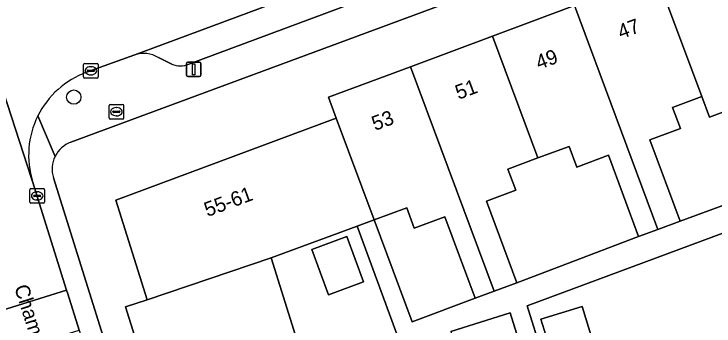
# Model space of a CAD drawing. Extents: x 158472 to 159562, y 388525 to 389606.
# Drawn here: x 159091.78 to 159139.83, y 388673.71 to 388695.1 of the extents above; entities that cross this region are included whole.
import ezdxf

# ---------------------------------------------------------------- set-up
doc = ezdxf.new("R2010")
doc.units = 0
for name, color, linetype in [('IMGEO_Boom', 7, 'Continuous'), ('IMGEO_Brandkraan', 7, 'Continuous'), ('IMGEO_Erf', 7, 'Continuous'), ('IMGEO_Kolk', 7, 'Continuous'), ('IMGEO_Lichtmast', 7, 'Continuous'), ('IMGEO_Openbare_ruimte_label', 7, 'Continuous'), ('IMGEO_Pand', 7, 'Continuous'), ('IMGEO_Pand_nummerreeks', 7, 'Continuous'), ('IMGEO_Parkeervlak_open', 7, 'Continuous'), ('IMGEO_Rijbaan_lokaal_open', 7, 'Continuous'), ('IMGEO_Voetpad_open', 7, 'Continuous')]:
    doc.layers.add(name, color=color, linetype=linetype)

msp = doc.modelspace()

# ---------------------------------------------------------------- linework, layer by layer
at = {"layer": 'IMGEO_Boom'}
msp.add_circle((159095.88, 388689.4), 0.489, dxfattribs=at)
at = {"layer": 'IMGEO_Brandkraan'}
for p, q in [((159098.379, 388688.898), (159099.231, 388688.898)), ((159098.304, 388687.972), (159098.304, 388688.824)), ((159098.563, 388688.392), (159098.563, 388688.404)), ((159098.606, 388688.441), (159099.004, 388688.441)), ((159098.792, 388688.678), (159098.817, 388688.678)), ((159099.047, 388688.404), (159099.047, 388688.392)), ((159099.305, 388688.824), (159099.305, 388687.972)), ((159099.001, 388688.355), (159098.603, 388688.355)), ((159098.815, 388688.118), (159098.79, 388688.118)), ((159099.231, 388687.898), (159098.379, 388687.898))]:
    msp.add_line(p, q, dxfattribs=at)
for points in [[(159098.379, 388688.898), (159099.231, 388688.898)], [(159098.304, 388687.972), (159098.304, 388688.824)], [(159099.305, 388688.824), (159099.305, 388687.972)], [(159099.231, 388687.898), (159098.379, 388687.898)]]:
    msp.add_lwpolyline(points, dxfattribs=at)
for centre, radius, start, end in [((159098.381, 388688.822), 0.0765, 91.552, 178.448), ((159098.381, 388688.822), 0.0765, 91.552, 178.448), ((159099.229, 388688.822), 0.0765, 1.552, 88.448), ((159099.229, 388688.822), 0.0765, 1.552, 88.448), ((159098.603, 388688.401), 0.0403, 85.8775, 175.7526), ((159099.008, 388688.403), 0.0386, 1.7309, 96.639), ((159098.381, 388687.974), 0.0765, 181.552, 268.448), ((159098.381, 388687.974), 0.0765, 181.552, 268.448), ((159098.6, 388688.391), 0.0366, 178.938, 274.7102), ((159099.004, 388688.398), 0.043, 264.8664, 352.4533), ((159099.229, 388687.974), 0.0765, 271.552, 358.448), ((159099.229, 388687.974), 0.0765, 271.552, 358.448)]:
    msp.add_arc(centre, radius, start, end, dxfattribs=at)
for centre, major_axis, ratio, start_param, end_param in [((159098.791, 388688.398), (-0.387, 0.002), 0.722429, 4.712389, 7.853982), ((159098.816, 388688.398), (-0.39, 0.002), 0.717154, 1.570796, 4.712389)]:
    msp.add_ellipse(centre, major_axis=major_axis, ratio=ratio, start_param=start_param, end_param=end_param, dxfattribs=at)
at = {"layer": 'IMGEO_Erf'}
for points in [[(159151.842, 388698.941), (159156.024, 388687.706), (159156.659, 388687.942), (159149.911, 388706.384), (159095.68, 388686.316)], [(159101.011, 388670.003), (159099.434, 388675.03), (159100.912, 388675.494), (159098.765, 388682.333), (159113.902, 388687.967), (159113.372, 388689.393), (159119.001, 388691.488), (159124.631, 388693.583), (159130.261, 388695.678)], [(159094.487, 388683.875), (159108.722, 388638.457)], [(159118.385, 388672.273), (159115.34, 388680.55), (159109.442, 388678.38), (159113.123, 388666.638)]]:
    msp.add_lwpolyline(points, dxfattribs=at)
for points in [[(159153.128, 388686.628), (159151.013, 388692.312), (159139.516, 388688.034), (159138.996, 388689.432), (159136.984, 388688.684), (159137.521, 388687.239), (159135.429, 388686.46), (159137.502, 388680.892)], [(159158.669, 388686.842), (159157.256, 388686.318), (159127.015, 388675.098), (159135.832, 388646.84), (159136.476, 388647.027), (159134.649, 388653.326), (159133.507, 388657.266), (159136.398, 388658.104), (159137.479, 388654.38), (159139.306, 388648.077), (159168.969, 388659.082)], [(159132.584, 388685.409), (159130.414, 388684.601), (159129.884, 388686.024), (159127.741, 388685.227), (159125.686, 388684.462), (159126.22, 388683.026), (159124.202, 388682.275), (159126.29, 388676.667), (159134.658, 388679.834)], [(159121.36, 388681.192), (159119.25, 388680.407), (159118.733, 388681.798), (159116.505, 388680.978), (159119.106, 388673.993), (159123.439, 388675.606)], [(159112.228, 388678.951), (159114.622, 388679.832), (159115.762, 388676.733), (159113.368, 388675.853)], [(159131.902, 388671.381), (159129.077, 388670.511), (159127.951, 388674.168), (159130.775, 388675.038)]]:
    msp.add_lwpolyline(points, close=True, dxfattribs=at)
for centre, radius, start, end in [((159096.372, 388684.463), 1.978, 110.4713, 153.8758), ((159096.365, 388684.468), 1.97, 153.9243, 197.5306)]:
    msp.add_arc(centre, radius, start, end, dxfattribs=at)
at = {"layer": 'IMGEO_Kolk'}
for p, q in [((159096.554, 388690.782), (159096.554, 388691.634)), ((159096.629, 388691.708), (159097.481, 388691.708)), ((159097.042, 388691.488), (159097.067, 388691.488)), ((159097.555, 388691.634), (159097.555, 388690.782)), ((159096.813, 388691.202), (159096.813, 388691.214)), ((159097.251, 388691.165), (159096.853, 388691.165)), ((159096.856, 388691.251), (159097.254, 388691.251)), ((159097.065, 388690.928), (159097.04, 388690.928)), ((159097.297, 388691.214), (159097.297, 388691.202)), ((159097.481, 388690.708), (159096.629, 388690.708)), ((159092.942, 388683.127), (159093.794, 388683.127)), ((159092.867, 388682.201), (159092.867, 388683.053)), ((159093.169, 388682.67), (159093.567, 388682.67)), ((159093.355, 388682.907), (159093.38, 388682.907)), ((159093.868, 388683.053), (159093.868, 388682.201)), ((159093.126, 388682.621), (159093.126, 388682.633)), ((159093.564, 388682.584), (159093.166, 388682.584)), ((159093.378, 388682.347), (159093.353, 388682.347)), ((159093.61, 388682.633), (159093.61, 388682.621)), ((159093.794, 388682.127), (159092.942, 388682.127))]:
    msp.add_line(p, q, dxfattribs=at)
for points in [[(159096.554, 388690.782), (159096.554, 388691.634)], [(159096.629, 388691.708), (159097.481, 388691.708)], [(159097.555, 388691.634), (159097.555, 388690.782)], [(159097.481, 388690.708), (159096.629, 388690.708)], [(159092.942, 388683.127), (159093.794, 388683.127)], [(159092.867, 388682.201), (159092.867, 388683.053)], [(159093.868, 388683.053), (159093.868, 388682.201)], [(159093.794, 388682.127), (159092.942, 388682.127)]]:
    msp.add_lwpolyline(points, dxfattribs=at)
for centre, radius, start, end in [((159096.631, 388691.632), 0.0765, 91.552, 178.448), ((159096.631, 388691.632), 0.0765, 91.552, 178.448), ((159097.479, 388691.632), 0.0765, 1.552, 88.448), ((159097.479, 388691.632), 0.0765, 1.552, 88.448), ((159096.853, 388691.211), 0.0403, 85.8775, 175.7526), ((159096.85, 388691.201), 0.0366, 178.938, 274.7102), ((159097.254, 388691.208), 0.043, 264.8664, 352.4533), ((159097.258, 388691.213), 0.0386, 1.7309, 96.639), ((159096.631, 388690.784), 0.0765, 181.552, 268.448), ((159096.631, 388690.784), 0.0765, 181.552, 268.448), ((159097.479, 388690.784), 0.0765, 271.552, 358.448), ((159097.479, 388690.784), 0.0765, 271.552, 358.448), ((159092.944, 388683.051), 0.0765, 91.552, 178.448), ((159092.944, 388683.051), 0.0765, 91.552, 178.448), ((159093.792, 388683.051), 0.0765, 1.552, 88.448), ((159093.792, 388683.051), 0.0765, 1.552, 88.448), ((159093.166, 388682.63), 0.0403, 85.8775, 175.7526), ((159093.571, 388682.632), 0.0386, 1.7309, 96.639), ((159092.944, 388682.203), 0.0765, 181.552, 268.448), ((159092.944, 388682.203), 0.0765, 181.552, 268.448), ((159093.163, 388682.62), 0.0366, 178.938, 274.7102), ((159093.567, 388682.627), 0.043, 264.8664, 352.4533), ((159093.792, 388682.203), 0.0765, 271.552, 358.448), ((159093.792, 388682.203), 0.0765, 271.552, 358.448)]:
    msp.add_arc(centre, radius, start, end, dxfattribs=at)
for centre, major_axis, ratio, start_param, end_param in [((159097.041, 388691.208), (-0.387, 0.002), 0.722429, 4.712389, 7.853982), ((159097.066, 388691.208), (-0.39, 0.002), 0.717154, 1.570796, 4.712389), ((159093.354, 388682.627), (-0.387, 0.002), 0.722429, 4.712389, 7.853982), ((159093.379, 388682.627), (-0.39, 0.002), 0.717154, 1.570796, 4.712389)]:
    msp.add_ellipse(centre, major_axis=major_axis, ratio=ratio, start_param=start_param, end_param=end_param, dxfattribs=at)
at = {"layer": 'IMGEO_Lichtmast'}
for p, q in [((159103.715, 388691.804), (159104.505, 388691.804)), ((159104.505, 388691.804), (159103.715, 388691.804)), ((159103.615, 388690.904), (159103.615, 388691.704)), ((159103.615, 388691.704), (159103.615, 388690.904)), ((159104.605, 388691.704), (159104.605, 388690.904)), ((159104.605, 388690.904), (159104.605, 388691.704)), ((159104.505, 388690.804), (159103.715, 388690.804)), ((159103.715, 388690.804), (159104.505, 388690.804))]:
    msp.add_line(p, q, dxfattribs=at)
msp.add_lwpolyline([(159104.035, 388691.679), (159104.185, 388691.679), (159104.185, 388690.929), (159104.035, 388690.929), (159104.035, 388691.679)], dxfattribs=at)
for centre, start, end in [((159103.715, 388691.704), 90, 180), ((159103.715, 388691.704), 90, 180), ((159104.505, 388691.704), 0, 90), ((159104.505, 388691.704), 360, 90), ((159103.715, 388690.904), 180, 270), ((159103.715, 388690.904), 180, 270), ((159104.505, 388690.904), 270, 0), ((159104.505, 388690.904), 270, 0)]:
    msp.add_arc(centre, 0.1, start, end, dxfattribs=at)
at = {"layer": 'IMGEO_Pand'}
for points in [[(159138.996, 388689.432), (159139.516, 388688.034), (159151.013, 388692.312), (159153.128, 388686.628), (159156.024, 388687.706), (159151.842, 388698.941), (159149.012, 388697.888), (159147.454, 388702.076), (159143.898, 388700.753), (159139.398, 388699.078), (159135.89, 388697.773)], [(159138.996, 388689.432), (159135.89, 388697.773), (159130.261, 388695.678), (159135.974, 388680.324), (159137.502, 388680.892), (159135.429, 388686.46), (159137.521, 388687.239), (159136.984, 388688.684)], [(159124.631, 388693.583), (159127.741, 388685.227), (159129.884, 388686.024), (159130.414, 388684.601), (159132.584, 388685.409), (159134.658, 388679.834), (159135.974, 388680.324), (159130.261, 388695.678)], [(159124.631, 388693.583), (159119.001, 388691.488), (159124.731, 388676.087), (159126.29, 388676.667), (159124.202, 388682.275), (159126.22, 388683.026), (159125.686, 388684.462), (159127.741, 388685.227)], [(159113.902, 388687.967), (159116.505, 388680.978), (159118.733, 388681.798), (159119.25, 388680.407), (159121.36, 388681.192), (159123.439, 388675.606), (159124.731, 388676.087), (159119.001, 388691.488), (159113.372, 388689.393)], [(159113.902, 388687.967), (159098.765, 388682.333), (159100.912, 388675.494), (159109.442, 388678.38), (159115.34, 388680.55), (159116.505, 388680.978)], [(159112.228, 388678.951), (159113.368, 388675.853), (159115.762, 388676.733), (159114.622, 388679.832)], [(159100.912, 388675.494), (159099.434, 388675.03), (159101.011, 388670.003), (159100.449, 388669.826), (159100.545, 388669.519), (159100.699, 388669.567), (159101.018, 388668.55), (159100.891, 388668.51), (159100.981, 388668.224), (159101.519, 388668.393), (159103.059, 388663.483), (159113.123, 388666.638), (159109.442, 388678.38)], [(159130.775, 388675.038), (159127.951, 388674.168), (159129.077, 388670.511), (159131.902, 388671.381)], [(159125.843, 388674.602), (159121.761, 388673.327), (159122.856, 388669.825), (159126.766, 388671.047), (159126.937, 388671.1)]]:
    msp.add_lwpolyline(points, close=True, dxfattribs=at)
at = {"layer": 'IMGEO_Parkeervlak_open'}
for points in [[(159103.786, 388691.665), (159121.549, 388698.298), (159120.897, 388700.059), (159101.316, 388692.748), (159100.077, 388692.3)], [(159101.685, 388692.121), (159102.614, 388691.667)]]:
    msp.add_lwpolyline(points, dxfattribs=at)
for centre, radius, start, end in [((159100.678, 388690.389), 2.004, 59.8365, 107.4597), ((159103.202, 388693.012), 1.468, 246.3813, 293.4231)]:
    msp.add_arc(centre, radius, start, end, dxfattribs=at)
at = {"layer": 'IMGEO_Rijbaan_lokaal_open'}
for points in [[(159084.833, 388691.736), (159084.888, 388691.617), (159086.812, 388686.574), (159086.912, 388686.226), (159089.719, 388677.213), (159090.538, 388674.651), (159095.387, 388676.168), (159093.056, 388683.621), (159092.978, 388683.815), (159088.305, 388698.145), (159081.085, 388708.306), (159073.273, 388719.418)], [(159096.764, 388691.103), (159100.077, 388692.3), (159101.316, 388692.748), (159120.897, 388700.059)], [(159088.305, 388698.145), (159092.978, 388683.815), (159093.056, 388683.621)]]:
    msp.add_lwpolyline(points, dxfattribs=at)
msp.add_lwpolyline([(159095.469, 388675.907), (159095.387, 388676.168), (159090.538, 388674.651), (159090.622, 388674.39), (159090.978, 388673.275), (159091.415, 388671.909), (159096.247, 388673.421)], close=True, dxfattribs=at)
for centre, radius, start, end in [((159098.824, 388685.421), 6.044, 109.9266, 153.6218), ((159098.816, 388685.424), 6.035, 153.6163, 197.3831)]:
    msp.add_arc(centre, radius, start, end, dxfattribs=at)
at = {"layer": 'IMGEO_Voetpad_open'}
for points in [[(159095.68, 388686.316), (159149.911, 388706.384)], [(159142.893, 388706.156), (159139.124, 388704.774), (159124.146, 388699.261), (159122.861, 388698.788), (159121.549, 388698.298), (159103.786, 388691.665)], [(159100.077, 388692.3), (159096.764, 388691.103)], [(159102.614, 388691.667), (159101.685, 388692.121)], [(159094.596, 388685.334), (159093.409, 388688.106)], [(159093.409, 388688.106), (159094.596, 388685.334)], [(159153.128, 388686.628), (159137.502, 388680.892), (159135.974, 388680.324), (159134.658, 388679.834), (159126.29, 388676.667), (159124.731, 388676.087), (159123.439, 388675.606), (159119.106, 388673.993), (159116.505, 388680.978), (159115.34, 388680.55), (159118.385, 388672.273)], [(159168.969, 388659.082), (159139.306, 388648.077), (159139.481, 388647.475), (159136.589, 388646.637), (159136.476, 388647.027), (159135.832, 388646.84), (159127.015, 388675.098), (159157.256, 388686.318)], [(159093.056, 388683.621), (159095.387, 388676.168), (159095.469, 388675.907), (159096.247, 388673.421), (159096.341, 388673.12), (159098.236, 388667.064), (159103.857, 388648.866), (159107.954, 388635.918)], [(159118.272, 388565.079), (159110.83, 388625.149), (159110.787, 388625.495), (159112.466, 388625.791), (159112.201, 388626.693), (159111.437, 388629.297), (159109.961, 388634.324), (159109.117, 388637.198), (159108.722, 388638.457), (159094.487, 388683.875)], [(159121.761, 388673.327), (159125.843, 388674.602), (159126.937, 388671.1)]]:
    msp.add_lwpolyline(points, dxfattribs=at)
for centre, radius, start, end in [((159100.678, 388690.389), 2.004, 59.8365, 107.4597), ((159103.202, 388693.012), 1.468, 246.3813, 293.4231), ((159098.824, 388685.421), 6.044, 109.9266, 153.6218), ((159098.816, 388685.424), 6.035, 153.6163, 197.3831), ((159096.372, 388684.463), 1.978, 110.4713, 153.8758), ((159096.365, 388684.468), 1.97, 153.9243, 197.5306)]:
    msp.add_arc(centre, radius, start, end, dxfattribs=at)

# ---------------------------------------------------------------- texts
at = {"layer": 'IMGEO_Openbare_ruimte_label'}
msp.add_text('Chamonixlaan', height=1, rotation=287.7643, dxfattribs=at).set_placement((159091.78, 388676.366))
at = {"layer": 'IMGEO_Pand_nummerreeks'}
for s, rotation, p in [('47', 20.4126, (159133.445, 388693.363)), ('49', 20.4126, (159127.815, 388691.268)), ('51', 20.4126, (159122.292, 388689.213)), ('53', 20.4126, (159116.556, 388687.078)), ('55-61', 20.4145, (159105.056, 388681.175))]:
    msp.add_text(s, height=1, rotation=rotation, dxfattribs=at).set_placement(p)

doc.saveas('drawing.dxf')
